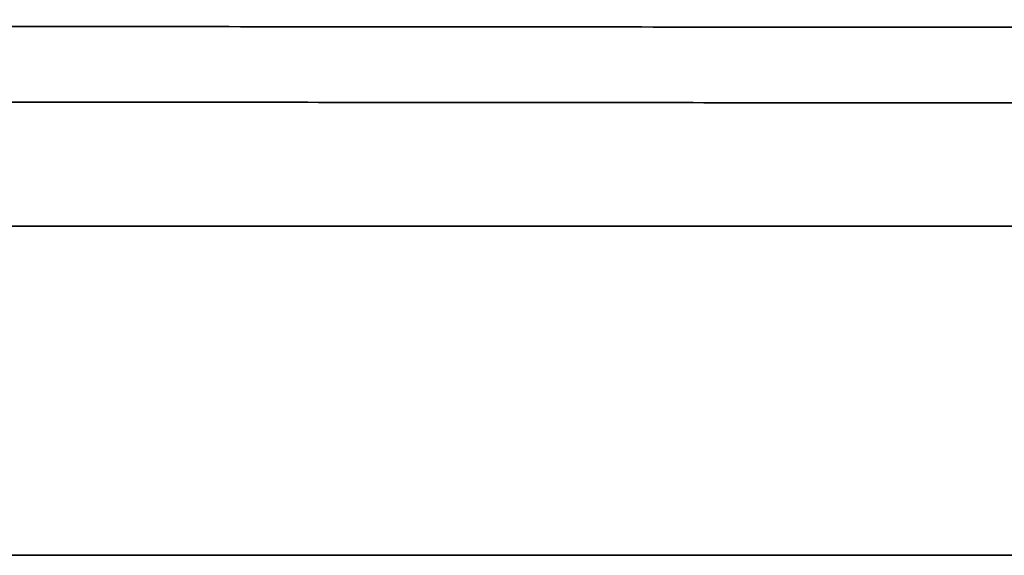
# Model space of a CAD drawing. Header units: millimetres. Extents: x -53858 to 733, y -20463 to 1307.
# Tile 545 of 656: x -51749.712 to -51749.114, y -15909.132 to -15908.807. Entities that reach past the tile are written whole.
import ezdxf

# ---------------------------------------------------------------- set-up
doc = ezdxf.new("R2010")
doc.units = ezdxf.units.MM
doc.layers.add('_HVAC_urzadzenia', color=251, linetype='Continuous', lineweight=35)

# ---------------------------------------------------------------- blocks, each defined once
blk = doc.blocks.new('A$C41852E73')
at = {"linetype": 'Continuous'}
for p, q in [((50.57888, 5.89214), (37.79629, 5.89214)), ((50.84394, 5.69246), (39.72438, 5.69246))]:
    blk.add_line(p, q, dxfattribs=at)
for points, knots in [([(40.77019, 6.01743), (40.80468, 6.0174), (40.90502, 6.01731), (41.07275, 6.01716), (41.27433, 6.01698), (41.4782, 6.0168), (41.68422, 6.01662), (41.89229, 6.01644), (42.10227, 6.01626), (42.31405, 6.01607), (42.52749, 6.01589), (42.74247, 6.01571), (42.95886, 6.01552), (43.17653, 6.01534), (43.39536, 6.01516), (43.61522, 6.01497), (43.83597, 6.01479), (44.05748, 6.01461), (44.27963, 6.01443), (44.50227, 6.01425), (44.72529, 6.01407), (44.94854, 6.01389), (45.17189, 6.01371), (45.39522, 6.01353), (45.61838, 6.01335), (45.84125, 6.01318), (46.0637, 6.013), (46.28558, 6.01283), (46.50678, 6.01266), (46.72716, 6.01249), (46.94658, 6.01232), (47.1623, 6.01216), (47.30444, 6.01205), (47.37401, 6.012)], [0, 0, 0, 0, 0.01726, 0.050057, 0.082855, 0.115652, 0.14845, 0.181247, 0.214045, 0.246842, 0.27964, 0.312437, 0.345235, 0.378033, 0.41083, 0.443628, 0.476425, 0.509223, 0.54202, 0.574818, 0.607615, 0.640413, 0.67321, 0.706008, 0.738805, 0.771603, 0.8044, 0.837198, 0.869995, 0.902793, 0.93559, 0.968388, 1, 1, 1, 1]), ([(45.34668, 5.96772), (45.38333, 5.96769), (45.48959, 5.9676), (45.66535, 5.96746), (45.87371, 5.96728), (46.08157, 5.9671), (46.2888, 5.96693), (46.49525, 5.96674), (46.70079, 5.96656), (46.90527, 5.96638), (47.10855, 5.96619), (47.31051, 5.966), (47.51099, 5.96581), (47.70987, 5.96562), (47.90701, 5.96543), (48.10228, 5.96524), (48.29554, 5.96504), (48.48666, 5.96485), (48.67552, 5.96465), (48.86199, 5.96446), (49.04593, 5.96426), (49.22723, 5.96406), (49.40577, 5.96386), (49.58141, 5.96367), (49.75405, 5.96347), (49.92356, 5.96327), (50.08984, 5.96308), (50.25276, 5.96288), (50.41222, 5.96269), (50.56811, 5.96249), (50.72032, 5.9623), (50.84139, 5.96214), (50.91162, 5.96205), (50.93318, 5.96202)], [0, 0, 0, 0, 0.017558, 0.050921, 0.084284, 0.117647, 0.151011, 0.184374, 0.217737, 0.251101, 0.284464, 0.317827, 0.35119, 0.384554, 0.417917, 0.45128, 0.484644, 0.518007, 0.55137, 0.584733, 0.618097, 0.65146, 0.684823, 0.718186, 0.75155, 0.784913, 0.818276, 0.851639, 0.885002, 0.918365, 0.951728, 0.985091, 1, 1, 1, 1])]:
    blk.add_open_spline(points, degree=3, knots=knots, dxfattribs=at)

msp = doc.modelspace()

# ---------------------------------------------------------------- block references
at = {"layer": '_HVAC_urzadzenia'}
msp.add_blockref('A$C41852E73', (-51795.39088, -15914.82437), dxfattribs=at)

doc.saveas('drawing.dxf')
